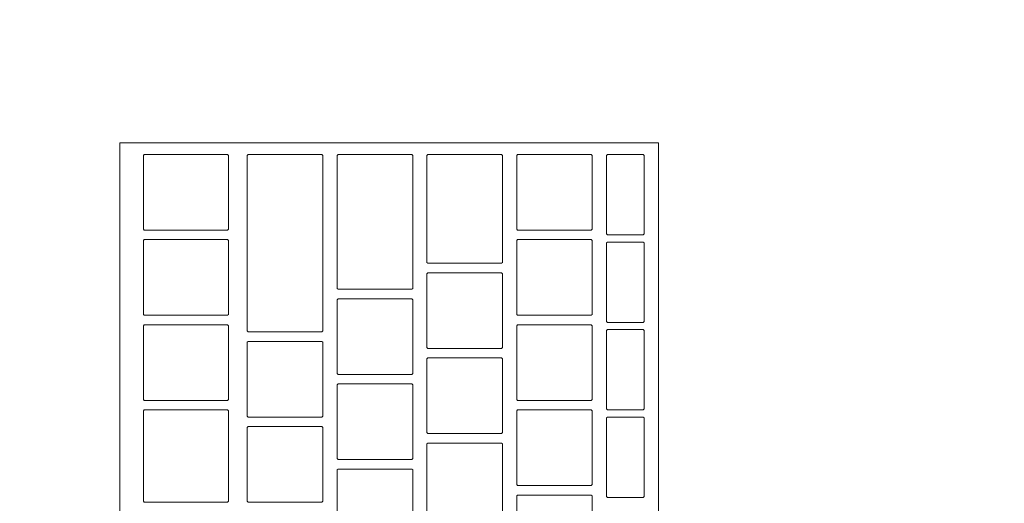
# Model space of a CAD drawing. Header units: metres. Extents: x -4 to 99, y -11 to 17.
# Tile 352 of 656: x 30.59 to 30.798, y 11.816 to 11.918. Entities that reach past the tile are written whole.
import ezdxf

# ---------------------------------------------------------------- set-up
doc = ezdxf.new("R2010")
doc.units = ezdxf.units.M
doc.header["$MEASUREMENT"] = 0
doc.linetypes.add('Wipeout_Contour', pattern=[1, 0, -1])
for name, color, linetype in [('152 - Bemaßung_ Beschriftung.Ausbau', 7, 'Continuous'), ('401 - Zone.Raum_ Raumbegrenzung_ Whg.', 7, 'Continuous'), ('701 - Einrichtung.Möbel', 7, 'Continuous')]:
    doc.layers.add(name, color=color, linetype=linetype)
doc.styles.add('ERSTELLTER_STIL_2', font='txt')
doc.dimstyles.new('ERSTELLTER_STIL__2', dxfattribs={"dimtxt": 0.1, "dimasz": 0.0532, "dimexe": 0.18, "dimexo": 0.0625, "dimgap": 0, "dimtad": 1, "dimtih": 1, "dimtoh": 1, "dimzin": 0, "dimdsep": 46, "dimtxsty": 'ERSTELLTER_STIL_2', "dimblk": 'ARROWHEAD_2', "dimblk1": 'ARROWHEAD_2', "dimblk2": 'ARROWHEAD_2', "dimcen": 0.09, "dimse1": 1, "dimse2": 1, "dimclrd": 7, "dimclre": 7, "dimclrt": 7, "dimazin": 0, "dimtfac": 1, "dimtdec": 4, "dimtmove": 0, "dimatfit": 3, "dimfxl": 1, "dimtolj": 1, "dimtzin": 0, "dimarcsym": 0})

# ---------------------------------------------------------------- blocks, each defined once
blk = doc.blocks.new('*D277')
at = {"layer": '152 - Bemaßung_ Beschriftung.Ausbau', "color": 7, "linetype": 'Continuous', "lineweight": 5}
for p, q in [((29.40002, 15.3025), (29.40002, 15.4075)), ((32.85003, 15.3025), (32.85003, 15.4075)), ((29.42023, 15.39), (29.37982, 15.32)), ((32.87023, 15.39), (32.82982, 15.32)), ((29.40002, 15.355), (32.85003, 15.355))]:
    blk.add_line(p, q, dxfattribs=at)
at = {"layer": '152 - Bemaßung_ Beschriftung.Ausbau', "color": 7, "lineweight": 5, "char_height": 0.1, "attachment_point": 7, "style": 'ERSTELLTER_STIL_2'}
for s, insert in [('\\A1;{\\pql;\\fArial|b0|i0|c0|p38;3,45}', (30.91611, 15.375)), ('\\A1;{\\pql;\\fArial|b0|i0|c0|p38;15}', (32.67802, 15.375))]:
    blk.add_mtext(s, dxfattribs=dict(at, insert=insert))
blk = doc.blocks.new('ARROWHEAD_2')
at = {"color": 0, "linetype": 'Continuous', "lineweight": 0}
for p, q in [((-0.3781, -0.655), (0.3781, 0.655)), ((0, 0), (-1, 0))]:
    blk.add_line(p, q, dxfattribs=at)

msp = doc.modelspace()

# ---------------------------------------------------------------- linework, layer by layer
at = {"layer": '401 - Zone.Raum_ Raumbegrenzung_ Whg.', "color": 7, "linetype": 'Continuous', "lineweight": 9}
for p, q in [((30.71896, 12.75825), (30.71896, 11.05914)), ((30.71896, 11.79575), (30.71896, 11.94307))]:
    msp.add_line(p, q, dxfattribs=at)

# ---------------------------------------------------------------- next in the draw order: wipeouts: each hides what was drawn before it
at = {"color": 254, "linetype": 'Wipeout_Contour', "lineweight": 0, "ltscale": 131.678058}
msp.add_wipeout([(31.12503, 12.6), (30.32503, 12.6), (30.32503, 11), (31.12503, 11)], dxfattribs=at).dxf.layer = '701 - Einrichtung.Möbel'

# ---------------------------------------------------------------- next in the draw order: wipeouts: each hides what was drawn before it
at = {"color": 254, "linetype": 'Wipeout_Contour', "lineweight": 0, "ltscale": 131.396336}
msp.add_wipeout([(30.61122, 11.89196), (30.61122, 11.62996), (30.72522, 11.62996), (30.72522, 11.89196)], dxfattribs=at).dxf.layer = '701 - Einrichtung.Möbel'

# ---------------------------------------------------------------- next in the draw order: linework, layer by layer
at = {"layer": '701 - Einrichtung.Möbel', "color": 7, "linetype": 'Continuous', "lineweight": 5, "flags": 128}
msp.add_lwpolyline([(30.61122, 11.89196), (30.61122, 11.62996), (30.72522, 11.62996), (30.72522, 11.89196)], close=True, dxfattribs=at)

# ---------------------------------------------------------------- next in the draw order: wipeouts: each hides what was drawn before it
at = {"color": 254, "linetype": 'Wipeout_Contour', "lineweight": 0, "ltscale": 296.13127}
msp.add_wipeout([(30.61622, 11.88146), (30.61622, 11.87366), (30.61642, 11.87346), (30.63402, 11.87346), (30.63422, 11.87366), (30.63422, 11.88926), (30.63402, 11.88946), (30.61642, 11.88946), (30.61622, 11.88926)], dxfattribs=at).dxf.layer = '701 - Einrichtung.Möbel'
at = {"color": 254, "linetype": 'Wipeout_Contour', "lineweight": 0, "ltscale": 296.274447}
msp.add_wipeout([(30.63822, 11.87071), (30.63822, 11.85216), (30.63842, 11.85196), (30.65402, 11.85196), (30.65422, 11.85216), (30.65422, 11.88926), (30.65402, 11.88946), (30.63842, 11.88946), (30.63822, 11.88926)], dxfattribs=at).dxf.layer = '701 - Einrichtung.Möbel'
at = {"color": 254, "linetype": 'Wipeout_Contour', "lineweight": 0, "ltscale": 296.44822}
msp.add_wipeout([(30.65722, 11.87521), (30.65722, 11.86116), (30.65742, 11.86096), (30.67302, 11.86096), (30.67322, 11.86116), (30.67322, 11.88926), (30.67302, 11.88946), (30.65742, 11.88946), (30.65722, 11.88926)], dxfattribs=at).dxf.layer = '701 - Einrichtung.Möbel'
at = {"color": 254, "linetype": 'Wipeout_Contour', "lineweight": 0, "ltscale": 296.616406}
msp.add_wipeout([(30.67622, 11.87796), (30.67622, 11.86666), (30.67642, 11.86646), (30.69202, 11.86646), (30.69222, 11.86666), (30.69222, 11.88926), (30.69202, 11.88946), (30.67642, 11.88946), (30.67622, 11.88926)], dxfattribs=at).dxf.layer = '701 - Einrichtung.Möbel'
at = {"color": 254, "linetype": 'Wipeout_Contour', "lineweight": 0, "ltscale": 296.786887}
msp.add_wipeout([(30.69522, 11.88146), (30.69522, 11.87366), (30.69542, 11.87346), (30.71102, 11.87346), (30.71122, 11.87366), (30.71122, 11.88926), (30.71102, 11.88946), (30.69542, 11.88946), (30.69522, 11.88926)], dxfattribs=at).dxf.layer = '701 - Einrichtung.Möbel'
at = {"color": 254, "linetype": 'Wipeout_Contour', "lineweight": 0, "ltscale": 296.915005}
msp.add_wipeout([(30.71422, 11.88096), (30.71422, 11.87266), (30.71442, 11.87246), (30.72202, 11.87246), (30.72222, 11.87266), (30.72222, 11.88926), (30.72202, 11.88946), (30.71442, 11.88946), (30.71422, 11.88926)], dxfattribs=at).dxf.layer = '701 - Einrichtung.Möbel'
at = {"color": 254, "linetype": 'Wipeout_Contour', "lineweight": 0, "ltscale": 296.07281}
msp.add_wipeout([(30.61622, 11.86346), (30.61622, 11.85566), (30.61642, 11.85546), (30.63402, 11.85546), (30.63422, 11.85566), (30.63422, 11.87126), (30.63402, 11.87146), (30.61642, 11.87146), (30.61622, 11.87126)], dxfattribs=at).dxf.layer = '701 - Einrichtung.Möbel'
at = {"color": 254, "linetype": 'Wipeout_Contour', "lineweight": 0, "ltscale": 296.728556}
msp.add_wipeout([(30.69522, 11.86346), (30.69522, 11.85566), (30.69542, 11.85546), (30.71102, 11.85546), (30.71122, 11.85566), (30.71122, 11.87126), (30.71102, 11.87146), (30.69542, 11.87146), (30.69522, 11.87126)], dxfattribs=at).dxf.layer = '701 - Einrichtung.Möbel'
at = {"color": 254, "linetype": 'Wipeout_Contour', "lineweight": 0, "ltscale": 296.855084}
msp.add_wipeout([(30.71422, 11.86246), (30.71422, 11.85416), (30.71442, 11.85396), (30.72202, 11.85396), (30.72222, 11.85416), (30.72222, 11.87076), (30.72202, 11.87096), (30.71442, 11.87096), (30.71422, 11.87076)], dxfattribs=at).dxf.layer = '701 - Einrichtung.Möbel'
at = {"color": 254, "linetype": 'Wipeout_Contour', "lineweight": 0, "ltscale": 296.546359}
msp.add_wipeout([(30.67622, 11.85646), (30.67622, 11.84866), (30.67642, 11.84846), (30.69202, 11.84846), (30.69222, 11.84866), (30.69222, 11.86426), (30.69202, 11.86446), (30.67642, 11.86446), (30.67622, 11.86426)], dxfattribs=at).dxf.layer = '701 - Einrichtung.Möbel'
at = {"color": 254, "linetype": 'Wipeout_Contour', "lineweight": 0, "ltscale": 296.369021}
msp.add_wipeout([(30.65722, 11.85096), (30.65722, 11.84316), (30.65742, 11.84296), (30.67302, 11.84296), (30.67322, 11.84316), (30.67322, 11.85876), (30.67302, 11.85896), (30.65742, 11.85896), (30.65722, 11.85876)], dxfattribs=at).dxf.layer = '701 - Einrichtung.Möbel'
at = {"color": 254, "linetype": 'Wipeout_Contour', "lineweight": 0, "ltscale": 296.014427}
msp.add_wipeout([(30.61622, 11.84546), (30.61622, 11.83766), (30.61642, 11.83746), (30.63402, 11.83746), (30.63422, 11.83766), (30.63422, 11.85326), (30.63402, 11.85346), (30.61642, 11.85346), (30.61622, 11.85326)], dxfattribs=at).dxf.layer = '701 - Einrichtung.Möbel'
at = {"color": 254, "linetype": 'Wipeout_Contour', "lineweight": 0, "ltscale": 296.670302}
msp.add_wipeout([(30.69522, 11.84546), (30.69522, 11.83766), (30.69542, 11.83746), (30.71102, 11.83746), (30.71122, 11.83766), (30.71122, 11.85326), (30.71102, 11.85346), (30.69542, 11.85346), (30.69522, 11.85326)], dxfattribs=at).dxf.layer = '701 - Einrichtung.Möbel'
at = {"color": 254, "linetype": 'Wipeout_Contour', "lineweight": 0, "ltscale": 296.795243}
msp.add_wipeout([(30.71422, 11.84396), (30.71422, 11.83566), (30.71442, 11.83546), (30.72202, 11.83546), (30.72222, 11.83566), (30.72222, 11.85226), (30.72202, 11.85246), (30.71442, 11.85246), (30.71422, 11.85226)], dxfattribs=at).dxf.layer = '701 - Einrichtung.Möbel'
at = {"color": 254, "linetype": 'Wipeout_Contour', "lineweight": 0, "ltscale": 296.180346}
msp.add_wipeout([(30.63822, 11.84196), (30.63822, 11.83416), (30.63842, 11.83396), (30.65402, 11.83396), (30.65422, 11.83416), (30.65422, 11.84976), (30.65402, 11.84996), (30.63842, 11.84996), (30.63822, 11.84976)], dxfattribs=at).dxf.layer = '701 - Einrichtung.Möbel'
at = {"color": 254, "linetype": 'Wipeout_Contour', "lineweight": 0, "ltscale": 296.488104}
msp.add_wipeout([(30.67622, 11.83846), (30.67622, 11.83066), (30.67642, 11.83046), (30.69202, 11.83046), (30.69222, 11.83066), (30.69222, 11.84626), (30.69202, 11.84646), (30.67642, 11.84646), (30.67622, 11.84626)], dxfattribs=at).dxf.layer = '701 - Einrichtung.Möbel'
at = {"color": 254, "linetype": 'Wipeout_Contour', "lineweight": 0, "ltscale": 296.310757}
msp.add_wipeout([(30.65722, 11.83296), (30.65722, 11.82516), (30.65742, 11.82496), (30.67302, 11.82496), (30.67322, 11.82516), (30.67322, 11.84076), (30.67302, 11.84096), (30.65742, 11.84096), (30.65722, 11.84076)], dxfattribs=at).dxf.layer = '701 - Einrichtung.Möbel'
at = {"color": 254, "linetype": 'Wipeout_Contour', "lineweight": 0, "ltscale": 295.950656}
msp.add_wipeout([(30.61622, 11.82571), (30.61622, 11.81616), (30.61642, 11.81596), (30.63402, 11.81596), (30.63422, 11.81616), (30.63422, 11.83526), (30.63402, 11.83546), (30.61642, 11.83546), (30.61622, 11.83526)], dxfattribs=at).dxf.layer = '701 - Einrichtung.Möbel'
at = {"color": 254, "linetype": 'Wipeout_Contour', "lineweight": 0, "ltscale": 296.612125}
msp.add_wipeout([(30.69522, 11.82746), (30.69522, 11.81966), (30.69542, 11.81946), (30.71102, 11.81946), (30.71122, 11.81966), (30.71122, 11.83526), (30.71102, 11.83546), (30.69542, 11.83546), (30.69522, 11.83526)], dxfattribs=at).dxf.layer = '701 - Einrichtung.Möbel'
at = {"color": 254, "linetype": 'Wipeout_Contour', "lineweight": 0, "ltscale": 296.735484}
msp.add_wipeout([(30.71422, 11.82546), (30.71422, 11.81716), (30.71442, 11.81696), (30.72202, 11.81696), (30.72222, 11.81716), (30.72222, 11.83376), (30.72202, 11.83396), (30.71442, 11.83396), (30.71422, 11.83376)], dxfattribs=at).dxf.layer = '701 - Einrichtung.Möbel'
at = {"color": 254, "linetype": 'Wipeout_Contour', "lineweight": 0, "ltscale": 296.122091}
msp.add_wipeout([(30.63822, 11.82396), (30.63822, 11.81616), (30.63842, 11.81596), (30.65402, 11.81596), (30.65422, 11.81616), (30.65422, 11.83176), (30.65402, 11.83196), (30.63842, 11.83196), (30.63822, 11.83176)], dxfattribs=at).dxf.layer = '701 - Einrichtung.Möbel'
at = {"color": 254, "linetype": 'Wipeout_Contour', "lineweight": 0, "ltscale": 296.429925}
msp.add_wipeout([(30.67622, 11.82046), (30.67622, 11.81266), (30.67642, 11.81246), (30.69202, 11.81246), (30.69222, 11.81266), (30.69222, 11.82826), (30.69202, 11.82846), (30.67642, 11.82846), (30.67622, 11.82826)], dxfattribs=at).dxf.layer = '701 - Einrichtung.Möbel'
at = {"color": 254, "linetype": 'Wipeout_Contour', "lineweight": 0, "ltscale": 296.252571}
msp.add_wipeout([(30.65722, 11.81496), (30.65722, 11.80716), (30.65742, 11.80696), (30.67302, 11.80696), (30.67322, 11.80716), (30.67322, 11.82276), (30.67302, 11.82296), (30.65742, 11.82296), (30.65722, 11.82276)], dxfattribs=at).dxf.layer = '701 - Einrichtung.Möbel'
at = {"color": 254, "linetype": 'Wipeout_Contour', "lineweight": 0, "ltscale": 296.554025}
msp.add_wipeout([(30.69522, 11.80946), (30.69522, 11.80166), (30.69542, 11.80146), (30.71102, 11.80146), (30.71122, 11.80166), (30.71122, 11.81726), (30.71102, 11.81746), (30.69542, 11.81746), (30.69522, 11.81726)], dxfattribs=at).dxf.layer = '701 - Einrichtung.Möbel'

# ---------------------------------------------------------------- next in the draw order: linework, layer by layer
at = {"layer": '701 - Einrichtung.Möbel', "color": 7, "linetype": 'Continuous', "lineweight": 5, "flags": 128}
for points in [[(30.61622, 11.88146), (30.61622, 11.87366), (30.61642, 11.87346), (30.63402, 11.87346), (30.63422, 11.87366), (30.63422, 11.88926), (30.63402, 11.88946), (30.61642, 11.88946), (30.61622, 11.88926)], [(30.63822, 11.87071), (30.63822, 11.85216), (30.63842, 11.85196), (30.65402, 11.85196), (30.65422, 11.85216), (30.65422, 11.88926), (30.65402, 11.88946), (30.63842, 11.88946), (30.63822, 11.88926)], [(30.65722, 11.87521), (30.65722, 11.86116), (30.65742, 11.86096), (30.67302, 11.86096), (30.67322, 11.86116), (30.67322, 11.88926), (30.67302, 11.88946), (30.65742, 11.88946), (30.65722, 11.88926)], [(30.67622, 11.87796), (30.67622, 11.86666), (30.67642, 11.86646), (30.69202, 11.86646), (30.69222, 11.86666), (30.69222, 11.88926), (30.69202, 11.88946), (30.67642, 11.88946), (30.67622, 11.88926)], [(30.69522, 11.88146), (30.69522, 11.87366), (30.69542, 11.87346), (30.71102, 11.87346), (30.71122, 11.87366), (30.71122, 11.88926), (30.71102, 11.88946), (30.69542, 11.88946), (30.69522, 11.88926)], [(30.71422, 11.88096), (30.71422, 11.87266), (30.71442, 11.87246), (30.72202, 11.87246), (30.72222, 11.87266), (30.72222, 11.88926), (30.72202, 11.88946), (30.71442, 11.88946), (30.71422, 11.88926)], [(30.61622, 11.86346), (30.61622, 11.85566), (30.61642, 11.85546), (30.63402, 11.85546), (30.63422, 11.85566), (30.63422, 11.87126), (30.63402, 11.87146), (30.61642, 11.87146), (30.61622, 11.87126)], [(30.69522, 11.86346), (30.69522, 11.85566), (30.69542, 11.85546), (30.71102, 11.85546), (30.71122, 11.85566), (30.71122, 11.87126), (30.71102, 11.87146), (30.69542, 11.87146), (30.69522, 11.87126)], [(30.71422, 11.86246), (30.71422, 11.85416), (30.71442, 11.85396), (30.72202, 11.85396), (30.72222, 11.85416), (30.72222, 11.87076), (30.72202, 11.87096), (30.71442, 11.87096), (30.71422, 11.87076)], [(30.67622, 11.85646), (30.67622, 11.84866), (30.67642, 11.84846), (30.69202, 11.84846), (30.69222, 11.84866), (30.69222, 11.86426), (30.69202, 11.86446), (30.67642, 11.86446), (30.67622, 11.86426)], [(30.65722, 11.85096), (30.65722, 11.84316), (30.65742, 11.84296), (30.67302, 11.84296), (30.67322, 11.84316), (30.67322, 11.85876), (30.67302, 11.85896), (30.65742, 11.85896), (30.65722, 11.85876)], [(30.61622, 11.84546), (30.61622, 11.83766), (30.61642, 11.83746), (30.63402, 11.83746), (30.63422, 11.83766), (30.63422, 11.85326), (30.63402, 11.85346), (30.61642, 11.85346), (30.61622, 11.85326)], [(30.69522, 11.84546), (30.69522, 11.83766), (30.69542, 11.83746), (30.71102, 11.83746), (30.71122, 11.83766), (30.71122, 11.85326), (30.71102, 11.85346), (30.69542, 11.85346), (30.69522, 11.85326)], [(30.71422, 11.84396), (30.71422, 11.83566), (30.71442, 11.83546), (30.72202, 11.83546), (30.72222, 11.83566), (30.72222, 11.85226), (30.72202, 11.85246), (30.71442, 11.85246), (30.71422, 11.85226)], [(30.63822, 11.84196), (30.63822, 11.83416), (30.63842, 11.83396), (30.65402, 11.83396), (30.65422, 11.83416), (30.65422, 11.84976), (30.65402, 11.84996), (30.63842, 11.84996), (30.63822, 11.84976)], [(30.67622, 11.83846), (30.67622, 11.83066), (30.67642, 11.83046), (30.69202, 11.83046), (30.69222, 11.83066), (30.69222, 11.84626), (30.69202, 11.84646), (30.67642, 11.84646), (30.67622, 11.84626)], [(30.65722, 11.83296), (30.65722, 11.82516), (30.65742, 11.82496), (30.67302, 11.82496), (30.67322, 11.82516), (30.67322, 11.84076), (30.67302, 11.84096), (30.65742, 11.84096), (30.65722, 11.84076)], [(30.61622, 11.82571), (30.61622, 11.81616), (30.61642, 11.81596), (30.63402, 11.81596), (30.63422, 11.81616), (30.63422, 11.83526), (30.63402, 11.83546), (30.61642, 11.83546), (30.61622, 11.83526)], [(30.69522, 11.82746), (30.69522, 11.81966), (30.69542, 11.81946), (30.71102, 11.81946), (30.71122, 11.81966), (30.71122, 11.83526), (30.71102, 11.83546), (30.69542, 11.83546), (30.69522, 11.83526)], [(30.71422, 11.82546), (30.71422, 11.81716), (30.71442, 11.81696), (30.72202, 11.81696), (30.72222, 11.81716), (30.72222, 11.83376), (30.72202, 11.83396), (30.71442, 11.83396), (30.71422, 11.83376)], [(30.63822, 11.82396), (30.63822, 11.81616), (30.63842, 11.81596), (30.65402, 11.81596), (30.65422, 11.81616), (30.65422, 11.83176), (30.65402, 11.83196), (30.63842, 11.83196), (30.63822, 11.83176)], [(30.67622, 11.82046), (30.67622, 11.81266), (30.67642, 11.81246), (30.69202, 11.81246), (30.69222, 11.81266), (30.69222, 11.82826), (30.69202, 11.82846), (30.67642, 11.82846), (30.67622, 11.82826)], [(30.65722, 11.81496), (30.65722, 11.80716), (30.65742, 11.80696), (30.67302, 11.80696), (30.67322, 11.80716), (30.67322, 11.82276), (30.67302, 11.82296), (30.65742, 11.82296), (30.65722, 11.82276)], [(30.69522, 11.80946), (30.69522, 11.80166), (30.69542, 11.80146), (30.71102, 11.80146), (30.71122, 11.80166), (30.71122, 11.81726), (30.71102, 11.81746), (30.69542, 11.81746), (30.69522, 11.81726)]]:
    msp.add_lwpolyline(points, close=True, dxfattribs=at)

# ---------------------------------------------------------------- next in the draw order: dimensions: what is measured, and where the dimension line sits
at = {"layer": '152 - Bemaßung_ Beschriftung.Ausbau', "color": 7, "linetype": 'Continuous', "lineweight": 5}
dim = msp.add_linear_dim(base=(32.85003, 15.355), p1=(29.40002, 10.62499), p2=(32.85003, 10.74998), dimstyle='ERSTELLTER_STIL__2', dxfattribs=at)
dim.commit()
dim.dimension.update_dxf_attribs({"geometry": '*D277', "text_midpoint": (31.04599, 15.425), "dimtype": 160})

doc.saveas('drawing.dxf')
